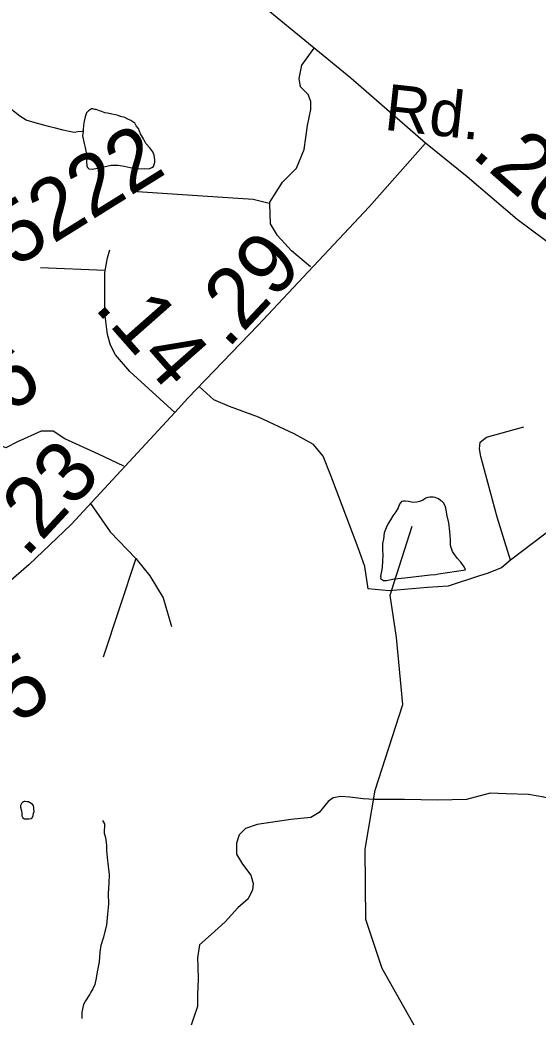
# Model space of a CAD drawing. Extents: x 2001466 to 31450019, y -30647475 to 847247.
# Drawn here: x 2150565 to 2152697, y 722442 to 726541 of the extents above; entities that cross this region are included whole.
import ezdxf

# ---------------------------------------------------------------- set-up
doc = ezdxf.new("R2010")
doc.units = 0
for name, color, linetype in [('Exist Hydrographic Misc Water Feature', 7, 'Continuous'), ('Exist Road Non-System Type 51', 7, 'Continuous'), ('Exist Road Secondary Mileage Hundredths English Label', 7, 'Continuous'), ('Exist Road Secondary Type 51 Attributed', 7, 'Continuous'), ('Exist Road Secondary Type 51 Label', 7, 'Continuous'), ('Exist Road Secondary Type 51 Number Label', 7, 'Continuous')]:
    doc.layers.add(name, color=color, linetype=linetype)

msp = doc.modelspace()

# ---------------------------------------------------------------- linework, layer by layer
at = {"layer": 'Exist Hydrographic Misc Water Feature'}
msp.add_line((2152105.5, 724228.1), (2152179.3, 724460.4), dxfattribs=at)
for points in [[(2150825.8, 726082.9), (2150821.9, 726083.1), (2150803.6, 726081), (2150788, 726078.9), (2150767.9, 726082.8), (2150743.7, 726088.4), (2150711.9, 726096.5), (2150687.8, 726102.1), (2150683.6, 726102.4), (2150663.8, 726108.2), (2150627.5, 726117.8), (2150591.6, 726129.7), (2150565.3, 726145.4), (2150539.3, 726165.6), (2150513.5, 726193), (2150490.9, 726221.2), (2150473.1, 726236.9), (2150459.1, 726245.1), (2150442.7, 726250.8), (2150424.7, 726254.7), (2150402.5, 726262.5), (2150382.6, 726268.4), (2150362.5, 726280.3), (2150348.8, 726290.1)], [(2150825.8, 726082.9), (2150823.5, 726065), (2150830.1, 726033.1), (2150833.7, 726017.2), (2150838.3, 725995), (2150838.3, 725977.2), (2150838.7, 725958.9), (2150840.7, 725941.1), (2150842.8, 725935.1), (2150848.5, 725929.4), (2150862.7, 725927.2), (2150884.6, 725931.2), (2150910.2, 725937.5), (2150940.6, 725943.8), (2150970.3, 725943.8), (2150994.5, 725940.1), (2151018.5, 725934.1), (2151052.3, 725928.6), (2151076.5, 725930.6), (2151096.6, 725928.8), (2151108.7, 725934.7), (2151114.5, 725938.7), (2151118.4, 725946.6), (2151120.4, 725956.8), (2151120.4, 725966.6), (2151118.4, 725984.7), (2151112, 725998.6), (2151099.9, 726014.7), (2151083.7, 726032.5), (2151073.5, 726052.3), (2151062, 726072.4), (2151053.6, 726094.2), (2151043.3, 726106.4), (2151037.8, 726116.1), (2151021.4, 726127.9), (2151009.3, 726133.8), (2150997.2, 726140.1), (2150979.3, 726143.6), (2150969.5, 726147.6), (2150959, 726151.6), (2150943.2, 726153.6), (2150925.2, 726157.5), (2150915.4, 726159.4), (2150903.1, 726165.3), (2150893.2, 726167.2), (2150879.5, 726173.3), (2150873.5, 726173.4), (2150865.3, 726175.1), (2150859.4, 726175.2), (2150847.3, 726167.2), (2150839.3, 726159.1), (2150833.5, 726143), (2150829.2, 726125), (2150827.4, 726109), (2150825.8, 726089), (2150825.8, 726082.9)], [(2152105.3, 724242.9), (2152149.4, 724247.2), (2152253.3, 724259.4), (2152275.5, 724261.8), (2152287.2, 724263.7), (2152399.3, 724280.4), (2152393.2, 724292.3), (2152379, 724312.2), (2152364.7, 724328.2), (2152345.2, 724355.9), (2152336.8, 724379.9), (2152336.4, 724405.9), (2152334.5, 724437.8), (2152330.4, 724474.2), (2152323.9, 724501.9), (2152317.9, 724534.1), (2152315.7, 724543.7), (2152307.9, 724555.8), (2152303.8, 724559.7), (2152296, 724565.8), (2152288, 724571.8), (2152273.6, 724577.7), (2152265.4, 724579.7), (2152251.9, 724579.3), (2152243.9, 724577.3), (2152235.9, 724575.3), (2152227.7, 724569.2), (2152222, 724565.2), (2152209.9, 724561.4), (2152198, 724559.1), (2152183.6, 724557.2), (2152163.7, 724561), (2152151.8, 724562.8), (2152143.6, 724562.8), (2152135.6, 724560.8), (2152127.6, 724550.7), (2152122.1, 724534.9), (2152112.2, 724518.9), (2152100.1, 724502.5), (2152090.1, 724486.5), (2152080.3, 724470.6), (2152072.7, 724452.7), (2152064.7, 724432.4), (2152060.8, 724406.6), (2152056.9, 724388.6), (2152056.9, 724362.6), (2152059.1, 724340.4), (2152057.1, 724316.3), (2152055.4, 724290.6), (2152053.6, 724274.7), (2152049.5, 724254.6), (2152049.7, 724250.5), (2152049.5, 724244.5), (2152061.8, 724236.5), (2152073.7, 724236.7), (2152099.7, 724242.6), (2152105.3, 724242.9)], [(2152027.4, 723375.1), (2152141.2, 723726.4), (2152115.1, 724002.5), (2152089.3, 724176.9), (2152105.5, 724228.1)], [(2152675, 719441.1), (2152640.1, 719523.8), (2152606.2, 719662.3), (2152580.2, 719679.2), (2152511.1, 720221.9), (2152401.2, 720447.2), (2152358.1, 720786), (2152382.1, 720920), (2152387.2, 721438.2), (2152337.2, 721544.2), (2152317.1, 722062.9), (2152224.2, 722343.6), (2152056.3, 722642.3), (2151988.2, 722843.8), (2151986.1, 723132.5), (2152027.1, 723374.4), (2152027.4, 723375.1)], [(2150623, 723296.9), (2150623, 723304.6), (2150621.1, 723310.6), (2150615.2, 723318.8), (2150611.3, 723320.6), (2150605.1, 723324.7), (2150601.2, 723326.6), (2150595.3, 723326.7), (2150587.5, 723328.6), (2150583.2, 723328.5), (2150579.5, 723326.6), (2150575.4, 723324.4), (2150571.3, 723320.5), (2150567.4, 723312.2), (2150567.4, 723304.5), (2150571.3, 723290.5), (2150573.5, 723278.4), (2150573.7, 723268.6), (2150575.6, 723264.3), (2150577.4, 723260.4), (2150583.6, 723256.6), (2150589.5, 723256.5), (2150601.4, 723256.7), (2150611.7, 723258.8), (2150615.4, 723260.7), (2150619.5, 723270.6), (2150621.5, 723280.9), (2150623.4, 723286.7), (2150623, 723296.9)], [(2150905.5, 723250.5), (2150913.3, 723236.3), (2150911.7, 723198.4), (2150918, 723180.5), (2150921.7, 723148.7), (2150922.3, 723126.3), (2150924.4, 723098.4), (2150928.7, 723062.4), (2150932.8, 723028.6), (2150930.9, 722992.7), (2150929.1, 722950.4), (2150929.5, 722906.6), (2150925.4, 722864.6), (2150921.9, 722820.5), (2150908.2, 722766.6), (2150898.1, 722736.5), (2150894.4, 722708.6), (2150890.8, 722668.6), (2150883.2, 722628.4), (2150879.3, 722602.2), (2150873.1, 722576.4), (2150865.5, 722558.5), (2150857.5, 722544.2), (2150853.4, 722536.4), (2150835.4, 722508.2), (2150827.6, 722494), (2150820, 722461.9), (2150820, 722436)]]:
    msp.add_lwpolyline(points, dxfattribs=at)
at = {"layer": 'Exist Road Non-System Type 51'}
for p, q in [((2150914.4, 725511), (2150650.1, 725521.8)), ((2151041.7, 724326.5), (2150907.6, 723921.6))]:
    msp.add_line(p, q, dxfattribs=at)
for points in [[(2151593.6, 725786.3), (2151593.5, 725792.2), (2151646, 725873.7), (2151703.8, 725931.6), (2151735.4, 726007.8), (2151748.5, 726107.8), (2151761.7, 726173.5), (2151761.7, 726205.1), (2151751.2, 726234), (2151719.6, 726265.5), (2151714.4, 726299.7), (2151724.9, 726355), (2151776, 726425.3)], [(2151593.6, 725786.3), (2151590.8, 725786.9), (2151525.1, 725802.7), (2151296.5, 725818.5), (2151049.4, 725834.3)], [(2151761.5, 725526.1), (2151682.8, 725592.3), (2151625, 725655.5), (2151596.1, 725702.8), (2151593.6, 725786.3)], [(2150992.4, 724706.3), (2150889.1, 724756.1), (2150749.8, 724819.2), (2150702.5, 724850.8), (2150652.6, 724850.8), (2150555.3, 724806.1), (2150508, 724782.4), (2150481.7, 724792.9), (2150468.6, 724819.2), (2150455.5, 724853.4), (2150423.9, 725129.5)], [(2152084.7, 724193.9), (2151998.4, 724202.3), (2151984.3, 724294.7), (2151956.5, 724370.3), (2151845.1, 724668.8), (2151813.3, 724748.4), (2151773.5, 724796.2), (2151694, 724839.9), (2151546.8, 724907.6), (2151427.5, 724951.4), (2151363.8, 724979.2), (2151302.4, 725033.9)], [(2152584.1, 724320.4), (2152529.4, 724497.5), (2152462.1, 724746.9), (2152456.8, 724778.5), (2152459.5, 724804.8), (2152485.7, 724825.8), (2152638.2, 724867.9)], [(2150855.8, 724553), (2150936.5, 724437), (2151041.7, 724326.5)], [(2153077.7, 724564), (2152980.3, 724541.8), (2152862.3, 724508), (2152764.3, 724457.6), (2152675, 724389.3), (2152584.1, 724320.4), (2152546.2, 724289.3), (2152488.4, 724265.7), (2152456.4, 724256.4)], [(2151041.7, 724326.5), (2151099.5, 724255.5), (2151154.7, 724166.1), (2151188.9, 724047.8)], [(2152456.4, 724256.4), (2152327.1, 724212.9), (2152242.8, 724208.6), (2152084.7, 724193.9)], [(2152023.8, 723336.7), (2151977.5, 723338.5), (2151922.3, 723346.4), (2151885.5, 723349), (2151854, 723343.7), (2151833, 723328), (2151796.2, 723283.2), (2151762, 723262.2), (2151680.5, 723254.3), (2151541.2, 723233.3), (2151493.9, 723217.5), (2151467.7, 723191.2), (2151457.1, 723157), (2151457.1, 723112.3), (2151480.8, 723070.2), (2151515, 723025.5), (2151525.5, 722991.4), (2151522.9, 722965.1), (2151504.5, 722928.2), (2151462.4, 722891.4), (2151409.8, 722833.6), (2151352, 722781), (2151304.7, 722738.9), (2151296.7, 722685.3), (2151297, 722649.3), (2151299.3, 722597.4), (2151295.6, 722535.3), (2151295.8, 722485.3), (2151260.5, 722381.3)], [(2153289.3, 723259), (2153183.9, 723246.4), (2153097.1, 723243.8), (2153041.9, 723254.3), (2152984.1, 723254.3), (2152923.7, 723259.6), (2152868.5, 723285.9), (2152800.2, 723325.3), (2152721.3, 723346.4), (2152658.2, 723356.9), (2152566.2, 723359.5), (2152500.5, 723362.1), (2152403.3, 723335.8), (2152285, 723333.2), (2152148.4, 723335.8), (2152045.9, 723335.8), (2152023.8, 723336.7)]]:
    msp.add_lwpolyline(points, dxfattribs=at)
at = {"layer": 'Exist Road Secondary Type 51 Attributed'}
for points in [[(2152234, 726034.1), (2151927.4, 726301.1), (2151578.9, 726587), (2151323.6, 726811), (2151101.3, 727042.5), (2150852.2, 727321), (2150680.6, 727496.9), (2150453.5, 727716.8), (2150332.2, 727880.2), (2150210.8, 728100.1), (2150054.9, 728447.7), (2149860.2, 728849.8), (2149764.5, 729017.3)], [(2152234, 726034.1), (2152002.2, 725773.3), (2151544.9, 725285.4), (2151256.1, 724985.9), (2151202.4, 724927.8)], [(2153057.5, 725451.9), (2152880.6, 725534.6), (2152771.8, 725601.6), (2152611.2, 725721), (2152406.1, 725895.9), (2152234, 726034.1)], [(2151202.4, 724927.8), (2151017.8, 725096.2), (2150958.2, 725163.9), (2150938.7, 725204.7), (2150926.3, 725247.5), (2150914.4, 725335), (2150914.4, 725502.2), (2150925.8, 725563.1), (2150935.8, 725595.9)], [(2151202.4, 724927.8), (2150775.8, 724466.5), (2150602.1, 724301.1), (2150390.8, 724118.9), (2150334.1, 724066)]]:
    msp.add_lwpolyline(points, dxfattribs=at)

# ---------------------------------------------------------------- texts
at = {"layer": 'Exist Road Secondary Mileage Hundredths English Label'}
for s, rotation, p in [('.20', 318.7561, (2152417, 725985)), ('.29', 46.8597, (2151419, 725185.2)), ('.14', 311.4048, (2150866.1, 725358.7)), ('.23', 47.2389, (2150590.6, 724326))]:
    msp.add_text(s, height=250, rotation=rotation, dxfattribs=at).set_placement(p)
at = {"layer": 'Exist Road Secondary Type 51 Label'}
msp.add_text('Rd.', height=190, rotation=353.8244, dxfattribs=at).set_placement((2152060.2, 726089.8))
at = {"layer": 'Exist Road Secondary Type 51 Number Label'}
for s, p in [('5222', (2150543.8, 725520.4)), ('5216', (2150038.5, 724624.1)), ('2555', (2150079.7, 723349.6))]:
    msp.add_text(s, height=250, rotation=31.918, dxfattribs=at).set_placement(p)

doc.saveas('drawing.dxf')
